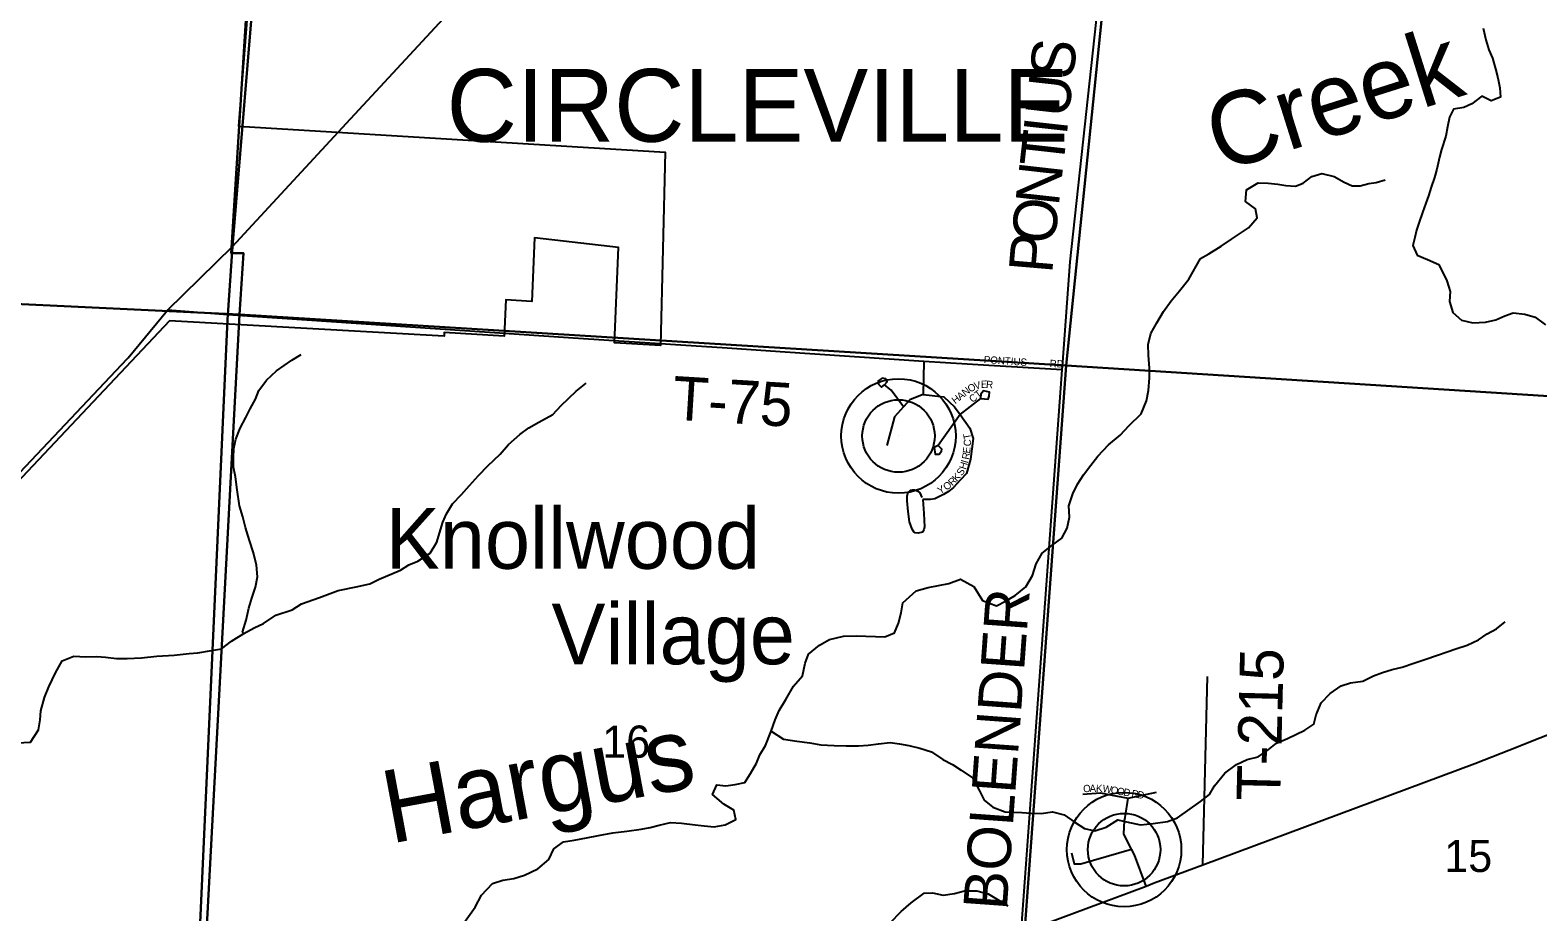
# Model space of a CAD drawing. Extents: x 1643459 to 2064572, y 425441 to 780708.
# Drawn here: x 1849935 to 1860299, y 587623 to 593678 of the extents above; entities that cross this region are included whole.
import ezdxf

# ---------------------------------------------------------------- set-up
doc = ezdxf.new("R2010")
doc.units = 0
for name, color, linetype in [('GE_P_Alignment_100_Curve_Data', 7, 'Continuous'), ('GM_P_County_Alignment', 7, 'Continuous'), ('GM_X_Adjacent_County', 7, 'Continuous'), ('GM_X_Airport_Class_2', 7, 'Continuous'), ('GM_X_Airport_Class_3', 7, 'Continuous'), ('GM_X_City_Street', 7, 'Continuous'), ('GM_X_County', 7, 'Continuous'), ('GM_X_Interchange_Ramps', 7, 'Continuous'), ('GM_X_Interstate_Shield', 7, 'Continuous'), ('GM_X_Major_River', 7, 'Continuous'), ('GM_X_Major_River_Text', 7, 'Continuous'), ('GM_X_Rail_Line', 7, 'Continuous'), ('GM_X_Rail_Line_Text', 7, 'Continuous'), ('GM_X_State_Route', 7, 'Continuous'), ('GM_X_Township', 7, 'Continuous'), ('GM_X_Township_ROW', 7, 'Continuous'), ('GM_X_US_Route', 7, 'Continuous'), ('RD_X_Text', 7, 'Continuous'), ('RD_X_Wall', 7, 'Continuous')]:
    doc.layers.add(name, color=color, linetype=linetype)

msp = doc.modelspace()

# ---------------------------------------------------------------- linework, layer by layer
at = {"layer": 'GE_P_Alignment_100_Curve_Data'}
for centre, radius in [((1855904, 590891), 393), ((1855904, 590891), 249), ((1857455, 588050), 393), ((1857455, 588050), 249)]:
    msp.add_circle(centre, radius, dxfattribs=at)
at = {"layer": 'GM_X_Airport_Class_2'}
for points in [[(1856526, 591376), (1856079, 591403), (1855091, 591469)], [(1857030, 591345), (1856526, 591376)]]:
    msp.add_lwpolyline(points, dxfattribs=at)
at = {"layer": 'GM_X_City_Street'}
for points in [[(1849051, 602434), (1851890, 602317), (1851622, 596492), (1851508, 594380), (1851325, 592192), (1851293, 591722), (1851291, 591691), (1850981, 584820), (1850930, 583667), (1850928, 583635), (1850599, 577831), (1850286, 573130)], [(1850981, 584820), (1851291, 591691), (1851293, 591722), (1851325, 592192), (1851508, 594380), (1851622, 596492), (1851890, 602317), (1857190, 602061), (1860986, 601834)]]:
    msp.add_lwpolyline(points, dxfattribs=at)
at = {"layer": 'GM_X_County'}
for points in [[(1856079, 591403), (1856073, 591176), (1856056, 591169)], [(1855939, 591092), (1855854, 591205), (1855808, 591242), (1855827, 591264), (1855818, 591284), (1855791, 591289), (1855765, 591269), (1855766, 591246), (1855788, 591227), (1855807, 591242)], [(1856056, 591169), (1856055, 591169), (1855981, 591140), (1855939, 591092), (1855877, 591022), (1855823, 590825)], [(1856073, 591176), (1856215, 591160), (1856290, 591091), (1856328, 591038), (1856394, 590945), (1856418, 590873), (1856400, 590732), (1856371, 590634), (1856329, 590587), (1856282, 590538), (1856247, 590510), (1856213, 590490), (1856153, 590460), (1856123, 590455), (1856071, 590454)], [(1856328, 591038), (1856469, 591149), (1856520, 591143), (1856528, 591165), (1856529, 591191), (1856489, 591201), (1856470, 591178), (1856468, 591150)], [(1856328, 591038), (1856176, 590826), (1856149, 590812), (1856156, 590767), (1856184, 590765), (1856200, 590787), (1856203, 590801), (1856177, 590825)], [(1856071, 590454), (1856078, 590358), (1856082, 590268), (1856078, 590247), (1856068, 590230), (1856040, 590224), (1856018, 590225), (1856009, 590233), (1855997, 590250), (1855979, 590302), (1855971, 590372), (1855964, 590446), (1855964, 590477), (1855969, 590498), (1855986, 590518), (1856000, 590520), (1856015, 590520), (1856036, 590512), (1856051, 590501), (1856065, 590468)], [(1857171, 588430), (1857293, 588440), (1857373, 588424), (1857483, 588404)], [(1857461, 588270), (1857483, 588404), (1857678, 588444)], [(1857607, 587800), (1857526, 588013), (1857505, 588054), (1857453, 588157), (1857457, 588249), (1857461, 588270)], [(1857093, 588027), (1857111, 587953), (1857157, 587953), (1857505, 588054)]]:
    msp.add_lwpolyline(points, dxfattribs=at)
at = {"layer": 'GM_X_Interstate_Shield'}
for points in [[(1859923, 593692), (1859941, 593611), (1859963, 593543), (1859987, 593487), (1860008, 593412), (1860024, 593350), (1860038, 593282), (1860042, 593217), (1859979, 593194), (1859913, 593226), (1859845, 593172), (1859790, 593146), (1859720, 593135), (1859692, 593080), (1859677, 593014), (1859667, 592950), (1859637, 592858)], [(1859637, 592858), (1859622, 592806), (1859604, 592724), (1859588, 592667), (1859565, 592599), (1859547, 592541), (1859529, 592489), (1859506, 592427), (1859482, 592359), (1859464, 592305), (1859453, 592255), (1859439, 592199), (1859469, 592134), (1859541, 592104), (1859619, 592069)], [(1859619, 592069), (1859673, 591957), (1859695, 591883), (1859692, 591815), (1859714, 591738), (1859774, 591686), (1859851, 591667), (1859940, 591673), (1860010, 591688), (1860072, 591716), (1860130, 591736), (1860210, 591727), (1860280, 591707), (1860352, 591654)]]:
    msp.add_lwpolyline(points, dxfattribs=at)
at = {"layer": 'GM_X_Major_River_Text'}
for points in [[(1857033, 591397), (1857084, 592086), (1857410, 595081), (1857443, 595389), (1857600, 596433), (1857744, 597627), (1857790, 598070)], [(1853635, 591566), (1851293, 591722), (1850880, 591756)], [(1853947, 591545), (1853635, 591566)], [(1854727, 591493), (1853947, 591545)], [(1855091, 591469), (1854727, 591493)], [(1856748, 587480), (1857030, 591345), (1857033, 591397)], [(1857995, 587945), (1858029, 589239)]]:
    msp.add_lwpolyline(points, dxfattribs=at)
at = {"layer": 'GM_X_Rail_Line'}
for p, q in [((1855904, 590891), (1855904, 590891)), ((1857455, 588050), (1857455, 588050))]:
    msp.add_line(p, q, dxfattribs=at)
at = {"layer": 'GM_X_Rail_Line_Text'}
msp.add_lwpolyline([(1851452, 594097), (1851368, 593018), (1854300, 592841), (1854267, 591512), (1853952, 591531), (1853980, 592186), (1853402, 592251), (1853383, 591815), (1853204, 591826), (1853193, 591576), (1852781, 591601), (1852780, 591576), (1850893, 591682), (1848862, 589533)], dxfattribs=at)
at = {"layer": 'GM_X_State_Route'}
for points in [[(1851627, 597055), (1851317, 592147), (1851402, 592146), (1851375, 591725), (1845968, 591981), (1846274, 597313)], [(1851627, 597055), (1857603, 596722), (1857056, 591374), (1851375, 591725), (1851402, 592146), (1851317, 592147)], [(1857603, 596722), (1862784, 596409), (1862429, 591035), (1857056, 591374)], [(1851375, 591725), (1851086, 586327), (1845707, 586588), (1845968, 591981)], [(1857056, 591374), (1856660, 585982), (1851086, 586327), (1851375, 591725)], [(1862429, 591035), (1862085, 585646), (1856660, 585982), (1857056, 591374)]]:
    msp.add_lwpolyline(points, close=True, dxfattribs=at)
at = {"layer": 'GM_X_US_Route'}
for points in [[(1857980, 592111), (1858038, 592142), (1858123, 592194), (1858193, 592242), (1858248, 592280), (1858310, 592320), (1858370, 592390), (1858357, 592450), (1858289, 592501), (1858295, 592581), (1858376, 592629), (1858446, 592628), (1858512, 592620), (1858566, 592612), (1858634, 592607), (1858685, 592627), (1858745, 592673), (1858815, 592693), (1858899, 592674), (1858967, 592634), (1859022, 592610), (1859078, 592609), (1859138, 592625), (1859188, 592633), (1859250, 592651)], [(1854887, 588572), (1854927, 588644), (1854951, 588702), (1854990, 588766), (1855028, 588864), (1855057, 588942), (1855083, 589005), (1855130, 589082), (1855182, 589172), (1855245, 589244), (1855263, 589330), (1855286, 589393), (1855362, 589454), (1855430, 589494), (1855527, 589515), (1855613, 589519), (1855745, 589514), (1855809, 589512), (1855877, 589539), (1855905, 589605), (1855922, 589677), (1855934, 589744), (1856025, 589827), (1856109, 589851), (1856251, 589878), (1856331, 589908), (1856421, 589857), (1856482, 589762), (1856578, 589725), (1856640, 589757), (1856707, 589795), (1856779, 589855), (1856826, 589933), (1856850, 590013), (1856891, 590087), (1856959, 590138), (1857027, 590188), (1857064, 590258), (1857080, 590334), (1857075, 590411), (1857103, 590493), (1857134, 590561), (1857176, 590625), (1857226, 590691), (1857275, 590752), (1857347, 590830), (1857428, 590896), (1857490, 590964), (1857573, 591044), (1857609, 591132), (1857622, 591204), (1857630, 591290), (1857629, 591356), (1857623, 591447), (1857620, 591519), (1857638, 591595), (1857679, 591669), (1857725, 591745), (1857779, 591819), (1857836, 591887), (1857900, 591967), (1857980, 592111)], [(1851405, 589534), (1851395, 589544), (1851419, 589626), (1851438, 589708), (1851458, 589776), (1851483, 589852), (1851497, 589923), (1851492, 590003), (1851470, 590089), (1851443, 590172), (1851415, 590262), (1851396, 590335), (1851374, 590411), (1851359, 590520), (1851347, 590610), (1851334, 590676), (1851332, 590742), (1851336, 590805), (1851349, 590869), (1851379, 590945), (1851418, 591019), (1851448, 591077), (1851483, 591143), (1851507, 591203), (1851559, 591275), (1851628, 591339), (1851734, 591412), (1851797, 591450)], [(1849847, 588783), (1849938, 588789), (1849992, 588873), (1850003, 588941), (1850009, 589003), (1850033, 589095), (1850064, 589167), (1850109, 589265), (1850155, 589347), (1850235, 589379), (1850319, 589374), (1850393, 589376), (1850453, 589371), (1850529, 589363), (1850603, 589362), (1850701, 589368), (1850806, 589379), (1850924, 589386), (1851028, 589396), (1851088, 589401), (1851168, 589415), (1851250, 589428), (1851320, 589482), (1851405, 589534), (1851475, 589574), (1851539, 589603), (1851624, 589661), (1851736, 589698), (1851800, 589738), (1851923, 589781), (1852053, 589829), (1852175, 589854), (1852271, 589875), (1852335, 589907), (1852480, 589970), (1852538, 590006), (1852600, 590030), (1852685, 590086), (1852731, 590162), (1852748, 590224), (1852772, 590298), (1852796, 590356), (1852839, 590426), (1852901, 590488), (1852956, 590551), (1853018, 590619), (1853081, 590685), (1853165, 590765), (1853224, 590833), (1853300, 590902), (1853364, 590946), (1853431, 590986), (1853527, 591039), (1853585, 591101), (1853688, 591199), (1853758, 591253)], [(1855028, 588864), (1855114, 588808), (1855206, 588795), (1855294, 588784), (1855370, 588770), (1855462, 588765), (1855544, 588763), (1855630, 588762), (1855696, 588768), (1855766, 588777), (1855846, 588785), (1855912, 588776), (1855976, 588764), (1856050, 588747), (1856130, 588721), (1856208, 588668), (1856276, 588634), (1856335, 588595), (1856413, 588542), (1856459, 588458), (1856492, 588389), (1856552, 588341), (1856638, 588310), (1856752, 588305), (1856816, 588301), (1856884, 588299), (1856962, 588310), (1857042, 588290), (1857119, 588237), (1857183, 588196), (1857253, 588180), (1857331, 588205), (1857412, 588255), (1857472, 588241), (1857568, 588220), (1857654, 588229), (1857754, 588243), (1857822, 588268), (1857979, 588380), (1858041, 588428), (1858075, 588488), (1858148, 588575), (1858228, 588635), (1858301, 588669), (1858377, 588688), (1858445, 588736), (1858503, 588780), (1858578, 588814), (1858698, 588871), (1858758, 588911), (1858775, 588975), (1858809, 589057), (1858872, 589123), (1858946, 589174), (1859010, 589196), (1859096, 589206), (1859168, 589243), (1859231, 589267), (1859297, 589287), (1859367, 589302), (1859447, 589330), (1859523, 589355), (1859608, 589385), (1859676, 589409), (1859734, 589428), (1859814, 589454), (1859890, 589491), (1859951, 589533), (1860015, 589567), (1860075, 589615)], [(1852925, 587559), (1852994, 587655), (1853037, 587737), (1853113, 587817), (1853185, 587841), (1853261, 587852), (1853334, 587874), (1853424, 587917), (1853500, 587981), (1853535, 588055), (1853601, 588103), (1853675, 588114), (1853759, 588130), (1853841, 588148), (1853940, 588165), (1854036, 588176), (1854134, 588190), (1854198, 588203), (1854260, 588217), (1854336, 588237), (1854412, 588232), (1854506, 588220), (1854568, 588213), (1854636, 588207), (1854712, 588220), (1854785, 588256), (1854771, 588322), (1854703, 588361), (1854626, 588429), (1854656, 588494), (1854716, 588489), (1854782, 588497), (1854848, 588510), (1854887, 588572)], [(1855847, 587547), (1855923, 587624), (1855992, 587684), (1856080, 587750), (1856138, 587752), (1856212, 587737), (1856288, 587749), (1856358, 587766), (1856442, 587768), (1856520, 587747), (1856590, 587704), (1856656, 587664)]]:
    msp.add_lwpolyline(points, dxfattribs=at)
at = {"layer": 'RD_X_Text'}
for points in [[(1852110, 593040), (1853212, 594229), (1853286, 594304)], [(1851435, 592311), (1852110, 593040)], [(1850610, 591428), (1850880, 591756), (1851325, 592192), (1851435, 592311)], [(1848891, 589608), (1849112, 589843), (1849516, 590273), (1850603, 591420), (1850610, 591428)]]:
    msp.add_lwpolyline(points, dxfattribs=at)
at = {"layer": 'RD_X_Wall'}
for points in [[(1860260, 588797), (1862595, 589710), (1862811, 589795), (1862856, 589813)], [(1857662, 587821), (1857995, 587945), (1859866, 588642), (1860164, 588759), (1860260, 588797)], [(1856748, 587480), (1856799, 587499), (1857607, 587800), (1857662, 587821)]]:
    msp.add_lwpolyline(points, dxfattribs=at)

# ---------------------------------------------------------------- texts
at = {"layer": 'GM_P_County_Alignment'}
msp.add_text('CIRCLEVILLE', height=500, rotation=0, dxfattribs=at).set_placement((1852798, 592912))
at = {"layer": 'GM_X_Adjacent_County'}
for s, p in [('16', (1853868, 588681)), ('15', (1859656, 587896))]:
    msp.add_text(s, height=221, rotation=0, dxfattribs=at).set_placement(p)
at = {"layer": 'GM_X_Airport_Class_3'}
for s, rotation, p in [('PONTIUS', 356.1198, (1856489, 591392)), ('RD', 356.9884, (1856942, 591365))]:
    msp.add_text(s, height=50, rotation=rotation, dxfattribs=at).set_placement(p)
at = {"layer": 'GM_X_Interchange_Ramps'}
for s, rotation, p in [('Creek', 17.5322, (1858117, 592701)), ('Hargus', 10.5312, (1852411, 588090))]:
    msp.add_text(s, height=500, rotation=rotation, dxfattribs=at).set_placement(p)
at = {"layer": 'GM_X_Major_River'}
for s, rotation, p in [('S', 83.6199, (1857103, 593334)), ('U', 83.6229, (1857073, 593071)), ('I', 83.6221, (1857060, 592949)), ('T', 83.6221, (1857035, 592726)), ('N', 83.6192, (1857005, 592464)), ('O', 83.7073, (1856977, 592201)), ('P', 85.1523, (1856960, 592002)), ('T-75', 356.4683, (1854344, 591004)), ('BOLENDER', 85.8687, (1856648, 587629)), ('T-215', 88.5957, (1858527, 588382))]:
    msp.add_text(s, height=300, rotation=rotation, dxfattribs=at).set_placement(p)
at = {"layer": 'GM_X_Township'}
for s, rotation, p in [('O', 30.6961, (1856397, 591188)), ('V', 16.3374, (1856432, 591209)), ('E', 1.9786, (1856471, 591221)), ('R', 354.7993, (1856504, 591222)), ('H', 37.8754, (1856294, 591108)), ('A', 37.8754, (1856329, 591135)), ('N', 37.8754, (1856363, 591162)), ('CT', 38.1517, (1856413, 591117)), ('T', 100.0083, (1856404, 590872)), ('C', 84.4575, (1856400, 590818)), ('R', 79.6565, (1856388, 590726)), ('E', 83.8932, (1856395, 590769)), ('K', 47.5657, (1856305, 590575)), ('S', 55.2204, (1856339, 590613)), ('H', 72.6331, (1856367, 590657)), ('I', 73.5942, (1856380, 590700)), ('Y', 30.0268, (1856190, 590489)), ('O', 35.9844, (1856233, 590514)), ('R', 43.745, (1856274, 590545)), ('O', 1.9674, (1857174, 588444)), ('A', 1.9988, (1857218, 588445)), ('K', 358.4259, (1857261, 588447)), ('W', 350.8998, (1857304, 588446)), ('O', 350.1389, (1857360, 588437)), ('O', 350.1493, (1857403, 588429)), ('D', 350.1389, (1857447, 588422)), ('R', 350.1384, (1857503, 588412)), ('D', 350.1493, (1857542, 588405))]:
    msp.add_text(s, height=50, rotation=rotation, dxfattribs=at).set_placement(p)
at = {"layer": 'GM_X_Township_ROW'}
for s, p in [('Knollwood', (1852379, 589979)), ('Village', (1853518, 589323))]:
    msp.add_text(s, height=417, rotation=0, dxfattribs=at).set_placement(p)

doc.saveas('drawing.dxf')
